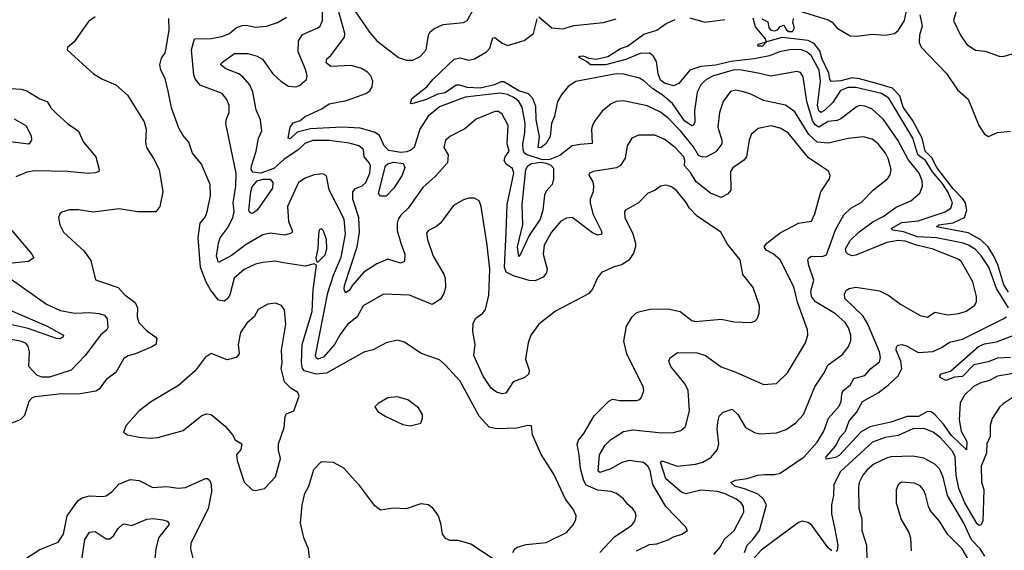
# Model space of a CAD drawing. Extents: x 1443846 to 1577407, y 839182 to 927291.
# Tile 345 of 535: x 1516725 to 1522072, y 879447 to 882329. Entities that reach past the tile are written whole.
import ezdxf

# ---------------------------------------------------------------- set-up
doc = ezdxf.new("R2010")
doc.units = 0

msp = doc.modelspace()

# ---------------------------------------------------------------- linework, layer by layer
at = {"layer": '0CON20XD'}
for points in [[(1518445, 882524.6), (1518625, 882261.8), (1518665, 882215.4), (1518783.2, 882123.2), (1518825, 882109.4), (1518860.7, 882109.3), (1518900, 882130), (1518932.5, 882165), (1518945, 882245.8), (1518955, 882263.6), (1518975, 882280), (1519025, 882302.9), (1519135, 882313.3), (1519155, 882324.2), (1519235, 882468.1)], [(1520075, 879444.7), (1520145, 879477.9), (1520185, 879481.9), (1520246.4, 879503.6), (1520275, 879520), (1520321.2, 879535), (1520352.5, 879555), (1520341.2, 879575), (1520234.1, 879685), (1520163.2, 879805), (1520148.9, 879881.1), (1520136.5, 879905), (1520113.3, 879923.3), (1520035, 879934.2), (1519995, 879924.8), (1519935, 879889.2), (1519875, 879870.6), (1519867.5, 879877.5), (1519873.2, 879965), (1519905, 880018.1), (1519932.9, 880047.1), (1520005, 880092.7), (1520055, 880100.8), (1520214.6, 880085.4), (1520275, 880086.5), (1520315, 880097.1), (1520340.7, 880119.3), (1520362.1, 880205), (1520355.5, 880315), (1520339.1, 880349.1), (1520261.1, 880445), (1520250, 880475), (1520257.3, 880492.7), (1520298.1, 880521.9), (1520405, 880520), (1520450, 880505), (1520535, 880443.6), (1520614.2, 880414.2), (1520765, 880347.1), (1520835, 880352.9), (1520895, 880412), (1520992.2, 880575), (1521004.4, 880615), (1521003.1, 880645), (1520948.4, 880795), (1520928.5, 880878.5), (1520855.5, 881025), (1520817.6, 881057.6), (1520778.1, 881078.1), (1520768.1, 881095), (1520781.9, 881115), (1520855, 881172.1), (1520955, 881223.5), (1521025, 881235.8), (1521042.9, 881275), (1521075, 881393.8), (1521122, 881465), (1521127.1, 881482.9), (1521116.8, 881506.8), (1521009.6, 881579.6), (1520898.5, 881715), (1520855, 881739.6), (1520806.6, 881753.4), (1520735, 881738.6), (1520697.5, 881705), (1520686.9, 881675), (1520671.4, 881585), (1520655, 881564.6), (1520598.5, 881525), (1520585.4, 881505), (1520587.4, 881402.6), (1520568.8, 881381.2), (1520535, 881363.3), (1520476.4, 881386.4), (1520398.5, 881448.5), (1520368.9, 881498.9), (1520335.5, 881535), (1520337.5, 881565), (1520330.9, 881585), (1520284.6, 881635), (1520225, 881680.4), (1520175, 881701.5), (1520085, 881702.2), (1520049.2, 881685), (1520023.3, 881645), (1520013.2, 881576.8), (1519986.2, 881535), (1519965.3, 881524.7), (1519840, 881505), (1519816.9, 881493.1), (1519815.6, 881485), (1519838.5, 881448.5), (1519841.6, 881425), (1519839.7, 881395), (1519823.8, 881355), (1519822.3, 881335), (1519837.1, 881275), (1519883.6, 881185), (1519886.2, 881163.8), (1519865, 881159.2), (1519835, 881171.4), (1519725, 881254.5), (1519695, 881250.9), (1519664.4, 881235), (1519612.7, 881175), (1519573.3, 881105), (1519568.4, 881055), (1519589.4, 880975), (1519585.7, 880955), (1519568.3, 880931.7), (1519525, 880911.4), (1519492.3, 880912.3), (1519407.6, 880937.6), (1519367.2, 880957.2), (1519358.4, 880985), (1519366.4, 881173.6), (1519372.9, 881325), (1519409.2, 881495), (1519400.6, 881520.6), (1519366.5, 881545), (1519356.5, 881565), (1519361.5, 881585), (1519383.4, 881615), (1519372.9, 881655), (1519377.3, 881755), (1519346.2, 881816.2), (1519325, 881830), (1519305, 881831.1), (1519205, 881788.9), (1519142.7, 881737.3), (1519065, 881697.5), (1519036.9, 881675), (1519028.2, 881635), (1519051.5, 881595), (1519047.9, 881552.1), (1518981.7, 881478.3), (1518915, 881418.5), (1518835.5, 881305), (1518795, 881267.3), (1518780.6, 881245), (1518774.7, 881225), (1518775.8, 881185), (1518795.6, 881115.6), (1518817.1, 881055), (1518814.2, 881015.8), (1518792.7, 881007.3), (1518725, 881028.8), (1518665, 881003.5), (1518595, 880957.8), (1518532.5, 880887.5), (1518515, 880858.6), (1518495, 880846), (1518486.7, 880865), (1518489.1, 880885), (1518557.2, 881095), (1518570.7, 881175), (1518567.5, 881255), (1518534.8, 881355), (1518534.7, 881395), (1518548.1, 881411.9), (1518585, 881427.8), (1518605, 881445.5), (1518626.5, 881495), (1518631.1, 881535), (1518625, 881550.9), (1518596.5, 881585), (1518592.5, 881625), (1518567.1, 881645), (1518515, 881659.5), (1518406.2, 881673.8), (1518316.6, 881673.4), (1518273.9, 881656.1), (1518243.4, 881626.6), (1518159.8, 881570.2), (1518105, 881521.2), (1518035, 881496.5), (1517991.2, 881501.2), (1517983, 881515), (1517984.8, 881535), (1518009.5, 881615), (1518022.7, 881685), (1518039.5, 881725), (1518032.7, 881785), (1518009.4, 881839.4), (1517991.9, 881935), (1517974.7, 881975), (1517938, 882018), (1517915, 882034.8), (1517845, 882063), (1517817.9, 882085), (1517820.5, 882095), (1517892.5, 882145), (1517965, 882145.3), (1518015, 882131.1), (1518043.1, 882115), (1518100.6, 882035), (1518145, 881992.9), (1518185, 881967.5), (1518224.3, 881964.3), (1518245, 881971.4), (1518282.5, 882005), (1518285.6, 882025), (1518280, 882055), (1518238.2, 882155), (1518239.7, 882215), (1518260.6, 882249.4), (1518345, 882284.7), (1518356.2, 882295), (1518369.7, 882325), (1518368.9, 882385)], [(1518626.3, 881726.3), (1518575, 881740.7), (1518476, 881746), (1518305, 881736.2), (1518232.3, 881717.7), (1518195, 881682.2), (1518182.5, 881685), (1518194.7, 881745.3), (1518211.2, 881768.8), (1518248.8, 881781.2), (1518276.2, 881803.8), (1518365.6, 881845), (1518405, 881871.8), (1518499.1, 881890.9), (1518605, 881928.2), (1518626.4, 881943.6), (1518639.1, 881965), (1518642.7, 881995), (1518631.6, 882025), (1518613.8, 882045), (1518581.1, 882065), (1518525, 882080.9), (1518415, 882075.8), (1518389.3, 882095), (1518393.3, 882116.7), (1518415.6, 882135), (1518488.9, 882235), (1518490.4, 882255), (1518455.4, 882384.6)], [(1520964.1, 882375.9), (1521115, 882329.2), (1521136.4, 882316.4), (1521165, 882284), (1521235, 882242.5), (1521270.8, 882240.8), (1521355, 882250.6), (1521424.3, 882245.7), (1521475, 882255.3), (1521496.8, 882273.2), (1521530.5, 882325), (1521540.5, 882375)], [(1521811.1, 882375), (1521795.6, 882325), (1521834.5, 882244.5), (1521868.8, 882195), (1521915, 882163.3), (1521968.3, 882158.3), (1522045, 882132), (1522065, 882130), (1522115, 882144.3)], [(1517134.5, 882345.5), (1517099.7, 882320.3), (1517020.3, 882209.7), (1516985, 882177.5), (1516982.5, 882165), (1517126, 882035), (1517175, 882006), (1517246.7, 881975), (1517310.3, 881920.3), (1517400.8, 881775), (1517412.5, 881735), (1517408, 881665), (1517414, 881635), (1517451.2, 881575), (1517482.5, 881515), (1517503.1, 881395), (1517485.8, 881314.2), (1517465, 881286), (1517365, 881285.6), (1517265, 881302.2), (1517125, 881284.5), (1517045, 881296.7), (1516995, 881297.1), (1516955, 881283.8), (1516943.8, 881275), (1516936.2, 881255), (1516943.8, 881215), (1516963.8, 881175), (1517073.3, 881073.3), (1517111.2, 881021.2), (1517137, 880917), (1517260, 880875), (1517295.6, 880835.6), (1517352.7, 880792.7), (1517365.5, 880765), (1517363.5, 880715), (1517372.2, 880685), (1517415, 880639.4), (1517464.2, 880605), (1517469.2, 880595), (1517464, 880565), (1517442.5, 880552.5), (1517355, 880514.5), (1517315, 880503.5), (1517291.6, 880488.4), (1517247.7, 880412.3), (1517194.2, 880375), (1517156.7, 880323.3), (1517138.1, 880311.9), (1517045, 880295.5), (1516955, 880297.1), (1516808.9, 880281.1), (1516793.3, 880275), (1516774.3, 880255.7), (1516751.1, 880178.9), (1516728.8, 880155), (1516555, 880088.9)], [(1517531.4, 881941.4), (1517515, 882010), (1517492, 882055), (1517486.7, 882085), (1517495, 882120), (1517515, 882150), (1517521.2, 882175), (1517536.2, 882275), (1517536, 882335)], [(1519875, 879434.4), (1519957.3, 879522.7), (1520048.3, 879581.7), (1520065.8, 879605), (1520072.9, 879635), (1520068.1, 879655), (1520055, 879672.5), (1520025, 879698.1), (1520005, 879725.8), (1519966.4, 879756.4), (1519937, 879767), (1519865, 879773.6), (1519801.1, 879801.1), (1519788.3, 879825), (1519771.3, 879891.3), (1519763.2, 879965), (1519753.4, 880023.4), (1519759.1, 880045), (1519788.7, 880081.3), (1519845, 880177.5), (1519925, 880258), (1519945, 880268), (1519985, 880260), (1520075, 880260.6), (1520093.1, 880266.9), (1520101.7, 880278.3), (1520114.2, 880315), (1520110.8, 880335), (1520022.5, 880515), (1520006.4, 880583.6), (1520021.1, 880665), (1520051.4, 880715), (1520072, 880735), (1520086.6, 880743.4), (1520146.8, 880756.8), (1520245, 880758.2), (1520311.2, 880745), (1520375, 880696), (1520395, 880689.2), (1520535, 880703.3), (1520605, 880688.9), (1520695, 880684.2), (1520717.3, 880692.7), (1520731.2, 880708.8), (1520740.8, 880735), (1520743.1, 880775), (1520708.6, 880875), (1520651.9, 880945), (1520637.8, 881025), (1520569.3, 881109.3), (1520532, 881175), (1520405, 881261.9), (1520361.9, 881305), (1520345, 881337.1), (1520291.2, 881401.2), (1520265, 881420.6), (1520235, 881431.4), (1520205, 881425.7), (1520176.4, 881403.6), (1520135, 881385.7), (1520085, 881334.3), (1520014.3, 881295), (1520009.2, 881285), (1520010.8, 881255), (1520055.4, 881165.4), (1520069.5, 881115), (1520070, 881095), (1520058, 881062), (1520034.5, 881025.5), (1519995, 880998), (1519952.7, 880987.3), (1519885, 880956.7), (1519863.2, 880926.8), (1519835.7, 880865), (1519815, 880840.8), (1519635, 880746.7), (1519544.7, 880675.3), (1519500.5, 880615), (1519486.2, 880573.8), (1519471.5, 880485), (1519492.2, 880425), (1519490, 880405), (1519468.8, 880385), (1519405, 880362.2), (1519365, 880301.4), (1519345, 880296.9), (1519315, 880305.6), (1519285, 880327.1), (1519242.3, 880392.3), (1519192.3, 880505), (1519198.6, 880565), (1519185.4, 880635), (1519188.2, 880681.8), (1519202.4, 880707.6), (1519240, 880735), (1519255, 880754.4), (1519272.6, 880832.6), (1519277.6, 880975), (1519264.7, 881104.7), (1519231.4, 881315), (1519220, 881345), (1519195, 881360.8), (1519165, 881359.2), (1519135, 881350), (1519080.3, 881319.7), (1519010, 881225), (1518985, 881204.4), (1518945.5, 881184.5), (1518935, 881170), (1518940.5, 881135), (1518970.4, 881045), (1519027.8, 880947.8), (1519035.4, 880925), (1519036.9, 880875), (1519028.3, 880841.7), (1519009.6, 880810.4), (1518965, 880781.5), (1518843, 880833), (1518701.7, 880838.3), (1518590, 880775), (1518557.3, 880715), (1518505, 880673.1), (1518465, 880620), (1518435.5, 880564.5), (1518375, 880496.6), (1518345, 880486.2), (1518335, 880492.5), (1518331.2, 880505), (1518399.2, 880845), (1518428.9, 880941.1), (1518470.9, 881039.1), (1518494.8, 881165), (1518486.7, 881245), (1518405.3, 881405), (1518391.5, 881481.5), (1518372, 881492), (1518325, 881486.5), (1518275, 881468.4), (1518240, 881445), (1518179.6, 881315), (1518185, 881233.3), (1518205.6, 881185), (1518205.8, 881175), (1518199.5, 881170.5), (1518165, 881159.2), (1518085, 881169.1), (1518045, 881161.3), (1517955, 881108.6), (1517875, 881047.8), (1517805, 881010), (1517794, 881044), (1517804.3, 881115), (1517814.3, 881145), (1517857.9, 881202.1), (1517883, 881255), (1517889.1, 881285), (1517884.4, 881334.4), (1517899.2, 881425), (1517900.2, 881495), (1517845.6, 881765), (1517848.3, 881791.7), (1517863.3, 881825), (1517863.4, 881863.4), (1517850, 881895), (1517825, 881929.2), (1517705, 881973.3), (1517678.8, 882008.8), (1517670.4, 882030.4), (1517658, 882165), (1517675.4, 882224.6), (1517765, 882227.5), (1517822.7, 882237.3), (1517865, 882253.9), (1517903.4, 882286.6), (1517935, 882298.7), (1517955, 882300.3), (1518005, 882288.2), (1518065, 882293.6), (1518125, 882313.5), (1518175, 882343.8)], [(1519287.5, 882207.5), (1519295, 882230), (1519305, 882231.9), (1519345, 882202.1), (1519375, 882189.5), (1519465, 882215.6), (1519516.1, 882255), (1519535, 882334)], [(1519545, 882344.4), (1519615.7, 882285), (1519675, 882280.4), (1519735, 882297.3), (1519895, 882314.5), (1519965, 882333.8)], [(1519905.6, 882084.4), (1519825, 882083.9), (1519803, 882103), (1519760, 882125), (1519768.8, 882131.2), (1519785, 882134), (1519815, 882121.2), (1519855, 882114.4), (1519919.8, 882130.2), (1519987.8, 882172.2), (1520025, 882185.7), (1520115, 882250), (1520185, 882273.4), (1520235, 882308.1), (1520285, 882329.7)], [(1520365, 882339.4), (1520445, 882315.3), (1520555, 882329.6)], [(1522095, 880850.2), (1522069, 880889), (1522037.2, 880997.2), (1522015.4, 881045.4), (1521985.1, 881095.1), (1521945, 881133.3), (1521875, 881171.2), (1521704.5, 881205), (1521716, 881215), (1521795, 881225.1), (1521855, 881254.2), (1521868.6, 881295), (1521860.7, 881335), (1521847, 881357), (1521795, 881410.6), (1521705, 881526.5), (1521678.2, 881578.2), (1521643.1, 881615), (1521625.6, 881685.6), (1521573.9, 881783.9), (1521522.4, 881855), (1521504.1, 881915), (1521465, 881957.6), (1521385, 881980.6), (1521285, 882007.9), (1521245, 882012.7), (1521185, 881997.3), (1521134.5, 881994.5), (1521125.2, 882005.2), (1521119.5, 882039.5), (1521083.8, 882115), (1521069.8, 882159.8), (1521039.2, 882199.2), (1521006.5, 882216.5), (1520865, 882232.5), (1520780, 882210), (1520759.4, 882185), (1520734, 882185), (1520735, 882195.6), (1520780, 882210), (1520774.4, 882225), (1520721.4, 882291.4), (1520708.3, 882338.3)], [(1520755, 882333.8), (1520788.3, 882318.3), (1520794.2, 882285.8), (1520805, 882272), (1520825, 882269.2), (1520840, 882275), (1520855, 882292.5), (1520875, 882300), (1520888.8, 882275), (1520901.2, 882265), (1520922.5, 882265), (1520932, 882285), (1520924, 882315), (1520926.7, 882335)], [(1521613.1, 882355), (1521625.3, 882295), (1521611.5, 882245), (1521609.5, 882205), (1521620.9, 882180.9), (1521757.3, 882037.3), (1521817.8, 881947.8), (1521875, 881897.5), (1521934.4, 881755), (1521965, 881708), (1521985.7, 881694.3), (1522035, 881717.5), (1522105, 881723.8)], [(1520661.5, 879435), (1520676.5, 879475), (1520706.2, 879505), (1520741.8, 879555), (1520780.3, 879695), (1520765.2, 879725.2), (1520735, 879752.6), (1520661.7, 879781.7), (1520608.1, 879795), (1520587.5, 879815), (1520612.1, 879827.9), (1520675, 879837.8), (1520732.5, 879855), (1520771.8, 879858.2), (1520825, 879858.5), (1520855, 879865.5), (1520985, 879955.5), (1521055, 880034.6), (1521092.7, 880095), (1521117.5, 880165), (1521175, 880230.6), (1521186.5, 880255), (1521188.9, 880295), (1521197.3, 880315), (1521234.6, 880345), (1521255, 880380), (1521315, 880396.2), (1521346.7, 880435), (1521395, 880470), (1521399.1, 880495), (1521394.2, 880525), (1521331.6, 880675), (1521305, 880719.2), (1521205.7, 880815), (1521205, 880840), (1521215, 880860), (1521230.3, 880869.7), (1521265, 880875.6), (1521395, 880856.5), (1521445, 880830.6), (1521508, 880785), (1521615, 880721.9), (1521655, 880713.3), (1521695, 880741.5), (1521765, 880727.1), (1521825, 880733.8), (1521865, 880746.4), (1521911.4, 880778.6), (1521921.5, 880798.5), (1521921.2, 880825), (1521901.8, 880905), (1521840.2, 881015), (1521825, 881027.2), (1521685, 881083.4), (1521595, 881103.8), (1521534.4, 881125.6), (1521495, 881129.3), (1521435, 881119.5), (1521265, 881050.7), (1521245, 881047.5), (1521222.6, 881055), (1521214, 881065), (1521210.4, 881085), (1521235, 881130), (1521283.8, 881176.2), (1521358.6, 881231.4), (1521415, 881260.8), (1521485, 881311.8), (1521565.3, 881344.7), (1521612.8, 881387.2), (1521628.5, 881425), (1521625.3, 881455), (1521610.3, 881495), (1521550.2, 881570.2), (1521494.2, 881674.2), (1521416.8, 881786.8), (1521352.9, 881845), (1521315, 881860.4), (1521285, 881863.1), (1521266.9, 881855), (1521185, 881790.9), (1521165, 881782.2), (1521115, 881776.7), (1521065, 881745.7), (1521045, 881757.5), (1521031.1, 881781.1), (1521000.2, 881885), (1520979.1, 882019.1), (1520965, 882042.5), (1520945, 882048.1), (1520805, 882021.8), (1520735, 882039.7), (1520645, 882056.1), (1520605, 882056.5), (1520486.6, 882023.4), (1520449.5, 882000.5), (1520423.8, 881975), (1520403.5, 881935), (1520389.2, 881835), (1520392, 881775), (1520385, 881757.1), (1520375, 881753.2), (1520335, 881780.4), (1520270.2, 881875), (1520215, 881921.6), (1520163.5, 881953.5), (1520115, 881998.2), (1520091.2, 882011.2), (1520005, 882033), (1519965, 882035.6), (1519746, 881994), (1519704.1, 881965.9), (1519668.5, 881925), (1519646.2, 881885), (1519629.1, 881805), (1519613.6, 881766.4), (1519605.2, 881695.2), (1519585, 881657.6), (1519555, 881633.2), (1519540.6, 881635), (1519547.2, 881695), (1519530.3, 881785), (1519527.8, 881857.8), (1519512.2, 881902.2), (1519487.4, 881927.4), (1519435, 881942.9), (1519355, 881991.1), (1519338.8, 881991.2), (1519303.1, 881975), (1519225, 881958), (1519155, 881960.8), (1519115, 881973.6), (1519095, 881973.2), (1519035, 881932.3), (1518995, 881924.3), (1518935, 881896.7), (1518855, 881872.2), (1518846.7, 881875), (1518855, 881901.4), (1518935.9, 881964.1), (1518968.6, 882005), (1519085.4, 882114.6), (1519115, 882122.7), (1519165, 882110.4), (1519195, 882116.2), (1519260.8, 882155), (1519278.2, 882175), (1519287.5, 882207.5)], [(1522094, 880765), (1522029, 880869), (1521987.2, 880985), (1521948.9, 881045), (1521915, 881081.2), (1521877.3, 881105), (1521848, 881115), (1521704.2, 881144.2), (1521600.7, 881150.7), (1521525, 881176.6), (1521466.5, 881186.5), (1521457.5, 881195), (1521515, 881226.9), (1521605, 881237.4), (1521750, 881285), (1521781.8, 881305), (1521791.6, 881335), (1521765, 881394.1), (1521735, 881441.7), (1521682.5, 881502.5), (1521645, 881564.5), (1521602.7, 881595), (1521575.7, 881685), (1521445, 881902.6), (1521405, 881928.8), (1521265, 881960.8), (1521225, 881961.6), (1521182.2, 881945), (1521140.9, 881879.1), (1521095, 881835.5), (1521075.9, 881825.9), (1521064.9, 881834.9), (1521057.1, 881865), (1521073.9, 881995), (1521066.8, 882055), (1521022.9, 882135), (1520997.2, 882155), (1520965, 882166.8), (1520905, 882166.3), (1520851.4, 882155), (1520796.6, 882133.4), (1520713.1, 882116.9), (1520587.6, 882102.4), (1520505, 882082.5), (1520424, 882076), (1520364.6, 882055), (1520305, 881982.9), (1520275, 881969.5), (1520226.4, 881985), (1520205, 882000.3), (1520192.7, 882035), (1520183, 882103), (1520165, 882132.3), (1520145, 882147.2), (1520094.1, 882145.9), (1520017.4, 882112.6), (1519905.6, 882084.4)], [(1516675, 881955.6), (1516732.6, 881952.6), (1516765, 881942.9), (1516835, 881899.2), (1516874.7, 881884.7), (1516895, 881850.6), (1516925, 881820.6), (1516985.4, 881765.4), (1517044.5, 881724.5), (1517071.9, 881665), (1517138.1, 881585), (1517157.5, 881515), (1517155.5, 881504.5), (1517135, 881496.9), (1517096.3, 881493.7), (1516985, 881504.5), (1516805, 881507.9), (1516765, 881500.9), (1516704.1, 881475.9)], [(1519402.5, 879435), (1519413.3, 879455), (1519427.5, 879465), (1519475, 879479.2), (1519585, 879489.1), (1519695, 879544.3), (1519732.4, 879587.6), (1519745.8, 879615), (1519747.1, 879635), (1519730.2, 879670.2), (1519688.5, 879725), (1519625, 879861.4), (1519557.6, 879967.6), (1519510, 880075), (1519505, 880122.5), (1519485, 880125.8), (1519425, 880111.1), (1519315, 880106.7), (1519275, 880116.9), (1519220, 880175), (1519117.8, 880365), (1519035.6, 880455), (1519005, 880481.4), (1518905, 880516.9), (1518815, 880577.1), (1518775, 880588.6), (1518715, 880574.4), (1518645, 880535.6), (1518595, 880524), (1518391, 880409), (1518335, 880403), (1518272, 880422), (1518261.1, 880435), (1518255.6, 880465.6), (1518260, 880565), (1518314.1, 880745), (1518318.1, 880861.9), (1518336.4, 880996.4), (1518325, 881002.5), (1518275, 880990), (1518158.5, 881008.5), (1518112.8, 881017.2), (1518045, 881010.4), (1518005, 881000.8), (1517945, 880972.3), (1517890.8, 880925), (1517866.7, 880835), (1517855, 880815.4), (1517835, 880800.9), (1517805, 880805.6), (1517761.7, 880861.7), (1517736.4, 880906.4), (1517706.6, 880985), (1517694.5, 881145), (1517704.6, 881225), (1517732.4, 881257.6), (1517743.5, 881285), (1517761.9, 881375), (1517760, 881435), (1517711.9, 881545), (1517662.9, 881605), (1517643.1, 881665), (1517612, 881702), (1517590.2, 881740.2), (1517550.2, 881850.2), (1517531.4, 881941.4)], [(1520495, 879423.8), (1520528.4, 879465), (1520552.4, 879507.6), (1520605.8, 879554.2), (1520656.8, 879655), (1520656.1, 879685), (1520642.9, 879705), (1520616.2, 879725), (1520555.4, 879754.6), (1520515, 879766.7), (1520425, 879773.1), (1520345, 879754.7), (1520320.6, 879760.6), (1520233.7, 879835), (1520204.6, 879925.4), (1520215, 879933.1), (1520295, 879904.2), (1520395, 879914.7), (1520435.6, 879925.6), (1520477.9, 879952.1), (1520515.4, 879995), (1520522.5, 880025), (1520512.3, 880105), (1520516.2, 880143.8), (1520523.6, 880175), (1520545, 880197.1), (1520595, 880214), (1520624.4, 880185), (1520667.5, 880115), (1520715, 880087.5), (1520745, 880080), (1520835, 880084.4), (1520886.7, 880103.3), (1520940.5, 880139.5), (1520981.5, 880185), (1521043.5, 880335), (1521090.5, 880405), (1521115, 880454.2), (1521195, 880513.1), (1521226.7, 880555), (1521238.9, 880585), (1521239.5, 880615), (1521226.4, 880655), (1521207.3, 880685), (1521155, 880730.9), (1521046.2, 880796.2), (1521024.8, 880825), (1521021, 880855), (1521038.6, 880915), (1521010, 880995), (1521005.8, 881024.2), (1521011.2, 881035), (1521025.7, 881044.3), (1521085, 881043.8), (1521107.2, 881052.8), (1521155, 881188.6), (1521200.1, 881269.9), (1521238.6, 881305), (1521295, 881336.5), (1521361.9, 881405), (1521436.9, 881465), (1521452.7, 881487.3), (1521456.8, 881515), (1521442.2, 881575), (1521426.6, 881605), (1521387.9, 881655), (1521355, 881680.4), (1521305, 881693.8), (1521223.7, 881683.7), (1521115, 881658.3), (1521055, 881664), (1521011, 881705), (1520935, 881829.2), (1520884.3, 881864.3), (1520765, 881890), (1520695.7, 881925.7), (1520655, 881938.2), (1520614.3, 881945.7), (1520585, 881938.6), (1520545.5, 881885), (1520524.6, 881825), (1520516.1, 881745), (1520538.4, 881675), (1520538.7, 881655), (1520505, 881610.8), (1520454.4, 881585), (1520432.9, 881582.9), (1520412, 881592), (1520385, 881639.5), (1520312.9, 881725), (1520245, 881795.8), (1520205, 881826.3), (1520132.4, 881862.4), (1520005, 881888.9), (1519965, 881884.4), (1519937.6, 881872.4), (1519888.3, 881831.7), (1519844.6, 881775.4), (1519835.6, 881755), (1519831.1, 881735), (1519833.2, 881656.8), (1519769.2, 881650.8), (1519725.4, 881644.6), (1519658.3, 881591.7), (1519605, 881570.4), (1519565, 881568.8), (1519475, 881597.2), (1519465.3, 881605.3), (1519458.7, 881625), (1519456.7, 881655), (1519468.4, 881715), (1519470, 881765), (1519453.2, 881855), (1519436, 881885), (1519412.9, 881905), (1519373.5, 881923.5), (1519335, 881930.6), (1519145, 881908.6), (1519005, 881855.3), (1518944.1, 881805), (1518898.9, 881735), (1518866.9, 881635), (1518850, 881620), (1518828.2, 881611.8), (1518795, 881607.6), (1518729.5, 881619.5), (1518704.8, 881645), (1518680, 881700), (1518656.5, 881716.5), (1518626.3, 881726.3)], [(1516695, 881790), (1516758, 881755), (1516787.7, 881697.7), (1516789.2, 881675), (1516775, 881653.6), (1516674, 881666)], [(1518715, 881370), (1518685, 881370), (1518673.3, 881385), (1518711.5, 881535), (1518723.8, 881546.2), (1518755, 881556.1), (1518807.9, 881547.9), (1518817, 881527), (1518802.7, 881485), (1518757.5, 881415), (1518715, 881370)], [(1519435, 881043.8), (1519428.6, 881095), (1519457.2, 881217.2), (1519454, 881325), (1519473.6, 881516.4), (1519484.2, 881535.8), (1519505, 881547.5), (1519554.7, 881554.7), (1519585, 881550.8), (1519609.5, 881539.5), (1519623.8, 881523.8), (1519624.2, 881465), (1519616.6, 881435), (1519585, 881397.1), (1519575, 881376), (1519565.7, 881295), (1519552.2, 881245), (1519492.3, 881157.7), (1519445.4, 881055), (1519435, 881043.8)], [(1517985, 881277.1), (1517975, 881282.5), (1517970, 881295), (1517980.5, 881395), (1517988.4, 881421.6), (1518015, 881454.7), (1518046.4, 881463.6), (1518085, 881463.5), (1518100.8, 881445), (1518097.3, 881415), (1518015.6, 881295), (1517995, 881280), (1517985, 881277.1)], [(1518345, 881012.5), (1518385, 881052), (1518393.3, 881085), (1518391.9, 881135), (1518375, 881182.5), (1518365, 881192.5), (1518352, 881188), (1518347.5, 881162.5), (1518344.5, 881085), (1518334.3, 881035), (1518337, 881017), (1518345, 881012.5)], [(1516682.5, 881185), (1516791.4, 881055), (1516802, 881035), (1516773.6, 881016.4), (1516685, 881006.7)], [(1516679.3, 880919.3), (1516870.8, 880785), (1516945, 880750.6), (1517025, 880734.4), (1517105, 880738.2), (1517155, 880733.9), (1517185, 880724.5), (1517200, 880705), (1517204.5, 880655.5), (1517199.4, 880645), (1517164.2, 880615.8), (1517081.8, 880505), (1517005, 880425.4), (1516887.2, 880387.2), (1516845, 880388.3), (1516817.8, 880397.8), (1516775.4, 880445), (1516778, 880525), (1516771.2, 880555), (1516760.4, 880570.4), (1516735, 880581.4), (1516652.1, 880597.9)], [(1516605, 880781.4), (1516874.4, 880665), (1516963.3, 880615), (1516958.8, 880605), (1516943.3, 880596.7), (1516925, 880597.1), (1516771.9, 880651.9), (1516641.5, 880681.5)], [(1518005, 879772.5), (1518055, 879782.5), (1518115, 879846.7), (1518140.8, 879945), (1518130.5, 879990.5), (1518130, 880025), (1518160.8, 880115), (1518167.5, 880175), (1518175, 880188), (1518213.8, 880205), (1518243.3, 880285), (1518236.2, 880305), (1518198.5, 880328.5), (1518162.8, 880362.8), (1518145.7, 880434.3), (1518150, 880465), (1518146.4, 880535), (1518170, 880675), (1518164.1, 880754.1), (1518147.3, 880777.3), (1518115, 880789.2), (1518072.5, 880785), (1518020.8, 880755), (1517998, 880715), (1517959.2, 880680.8), (1517925, 880630), (1517912.5, 880565), (1517916.4, 880513.6), (1517900, 880495), (1517851.7, 880481.7), (1517765, 880516.2), (1517733.3, 880495), (1517678.3, 880421.7), (1517587.9, 880342.1), (1517435, 880252), (1517374.5, 880205.5), (1517303.8, 880125), (1517288.3, 880088.3), (1517310, 880075), (1517375, 880062.5), (1517435, 880056.2), (1517475, 880060), (1517613, 880097), (1517715, 880180), (1517741.2, 880188.8), (1517765, 880184.2), (1517841.4, 880121.4), (1517880.6, 880075), (1517895, 880047.5), (1517931.1, 880025), (1517926.9, 879995), (1517903.1, 879965), (1517905.6, 879935), (1517945, 879817.5), (1517987.5, 879775), (1518005, 879772.5)], [(1522165, 880415.2), (1522035, 880393.2), (1521991.1, 880368.9), (1521945, 880356), (1521905, 880336.7), (1521855, 880290), (1521831.8, 880248.2), (1521826.4, 880155), (1521838.1, 880095), (1521868.4, 880038.4), (1521867.5, 879992.5), (1521785, 880070.8), (1521742.5, 880132.5), (1521695, 880184.1), (1521675, 880199.4), (1521655, 880201.4), (1521605.8, 880174.2), (1521545, 880174.1), (1521455, 880142.7), (1521342.1, 880117.9), (1521295, 880090.8), (1521175, 879961.8), (1521155, 879951.5), (1521105, 879942.5), (1521104.5, 879955), (1521157.3, 880015), (1521179.6, 880060.4), (1521209.5, 880095), (1521230.2, 880149.8), (1521269.7, 880195), (1521302.8, 880255), (1521387.9, 880302.1), (1521444, 880346), (1521495.2, 880394.8), (1521516.4, 880435), (1521509.8, 880475), (1521485.5, 880535), (1521486.9, 880553.1), (1521495, 880562), (1521515, 880564.2), (1521545, 880555.6), (1521605, 880521.8), (1521685, 880527.3), (1521735, 880550), (1521775, 880578.5), (1521845, 880594.7), (1522065.8, 880704.2), (1522083.8, 880716.2)], [(1522105, 880494.2), (1522035, 880490.2), (1521985, 880471.5), (1521906.1, 880453.9), (1521845, 880391), (1521801.8, 880388.2), (1521755, 880370), (1521723.8, 880385), (1521721.2, 880395), (1521730, 880405), (1521779.2, 880420.8), (1521931.2, 880555), (1521965, 880567.8), (1522029.8, 880580.2), (1522167.9, 880632.1)], [(1518845, 880123.8), (1518903, 880137), (1518913.3, 880165), (1518913.3, 880185), (1518891.7, 880221.7), (1518832.5, 880265), (1518775, 880281.2), (1518725, 880276.2), (1518672.5, 880245), (1518653.9, 880226.1), (1518670.5, 880200.5), (1518714.4, 880174.4), (1518805, 880130), (1518845, 880123.8)], [(1522115, 880276.2), (1522065, 880242.7), (1522045.5, 880225), (1522006.4, 880163.6), (1521995.6, 880125), (1521994.6, 880065.4), (1521977.9, 880025), (1521974.7, 879975.3), (1521946.5, 879905), (1521948.7, 879818.7), (1521960.5, 879775), (1521956, 879605), (1521944.6, 879585.4), (1521935, 879582.5), (1521925, 879590.5), (1521858, 879705), (1521825, 879783.3), (1521809.9, 879855), (1521804.4, 879955), (1521791.3, 879985), (1521725, 880058.9), (1521685, 880089.7), (1521635, 880109.4), (1521575, 880106.5), (1521495, 880070.9), (1521425, 880059.2), (1521355.7, 880034.3), (1521182.7, 879875), (1521146.2, 879805), (1521144.8, 879745.2), (1521132.8, 879695), (1521133.4, 879645), (1521147.7, 879577.7), (1521167.7, 879475), (1521165, 879447.5), (1521158.9, 879441.1)], [(1521965.7, 879415), (1521941.3, 879455), (1521894.7, 879504.7), (1521852.6, 879595), (1521762.7, 879745), (1521739.8, 879845), (1521719.7, 879889.7), (1521695.3, 879915.3), (1521635, 879946.9), (1521575, 879959.1), (1521455.8, 879954.2), (1521432.2, 879947.8), (1521363.8, 879915), (1521327.7, 879885), (1521304.6, 879855), (1521283.8, 879815), (1521279.4, 879790.6), (1521282, 879675), (1521298.1, 879618.1), (1521298.7, 879555), (1521323.8, 879475), (1521325.5, 879395)], [(1518303.6, 879375), (1518293.3, 879455), (1518268.8, 879515), (1518251.1, 879595), (1518259.7, 879695), (1518273.3, 879755), (1518294.6, 879795), (1518323.1, 879886.9), (1518365, 879928.6), (1518427.5, 879925), (1518484.5, 879894.5), (1518564.7, 879804.7), (1518645.8, 879695.8), (1518685, 879666.7), (1518755, 879677.1), (1518825, 879674), (1518905, 879700.8), (1518945, 879695.8), (1518965, 879680), (1518998.6, 879635), (1519010.8, 879595), (1519018.8, 879535), (1519035, 879512.5), (1519061.7, 879501.7), (1519105, 879502.5), (1519175, 879481.4), (1519312.6, 879392.6)], [(1516765, 879405.8), (1516835, 879450.6), (1516935, 879491.4), (1516962.5, 879535), (1516983.5, 879635), (1517040.8, 879715), (1517065, 879732.3), (1517105, 879742.3), (1517175, 879738.9), (1517195, 879743.1), (1517225.4, 879764.6), (1517263.5, 879806.5), (1517325, 879831.2), (1517375, 879826.4), (1517448.7, 879788.7), (1517525, 879794.6), (1517585.5, 879785.5), (1517625, 879788.5), (1517735, 879837.1), (1517745, 879837.5), (1517757, 879827), (1517765.4, 879805), (1517767.3, 879765), (1517748.1, 879671.9), (1517654.2, 879485), (1517652.5, 879455), (1517666, 879405)], [(1521899.7, 879359.7), (1521842.5, 879455), (1521764.1, 879534.1), (1521719.4, 879605), (1521672, 879662), (1521659.5, 879685), (1521645, 879750), (1521633.5, 879775), (1521615, 879796.5), (1521585, 879811.5), (1521513.4, 879816.6), (1521495, 879803.3), (1521485.7, 879775), (1521485.7, 879705), (1521511.9, 879615), (1521554.5, 879544.5), (1521562.9, 879515), (1521565.6, 879445)], [(1517060.3, 879385), (1517079.4, 879505), (1517105, 879545.7), (1517135, 879550), (1517195, 879510), (1517215, 879510), (1517234.4, 879525), (1517260.5, 879565), (1517285, 879588.6), (1517295, 879591.4), (1517335, 879581.1), (1517415, 879616.6), (1517450.2, 879620.2), (1517502.8, 879612.8), (1517526, 879605), (1517535.4, 879595.4), (1517535.5, 879585.5), (1517478.9, 879515), (1517464.2, 879455.8), (1517459.7, 879405)], [(1521135, 879444.6), (1521115, 879460.8), (1521025, 879584.7), (1521005, 879598.9), (1520975, 879606.2), (1520955, 879597.9), (1520751.8, 879448.2), (1520678, 879365)]]:
    msp.add_lwpolyline(points, dxfattribs=at)

doc.saveas('drawing.dxf')
